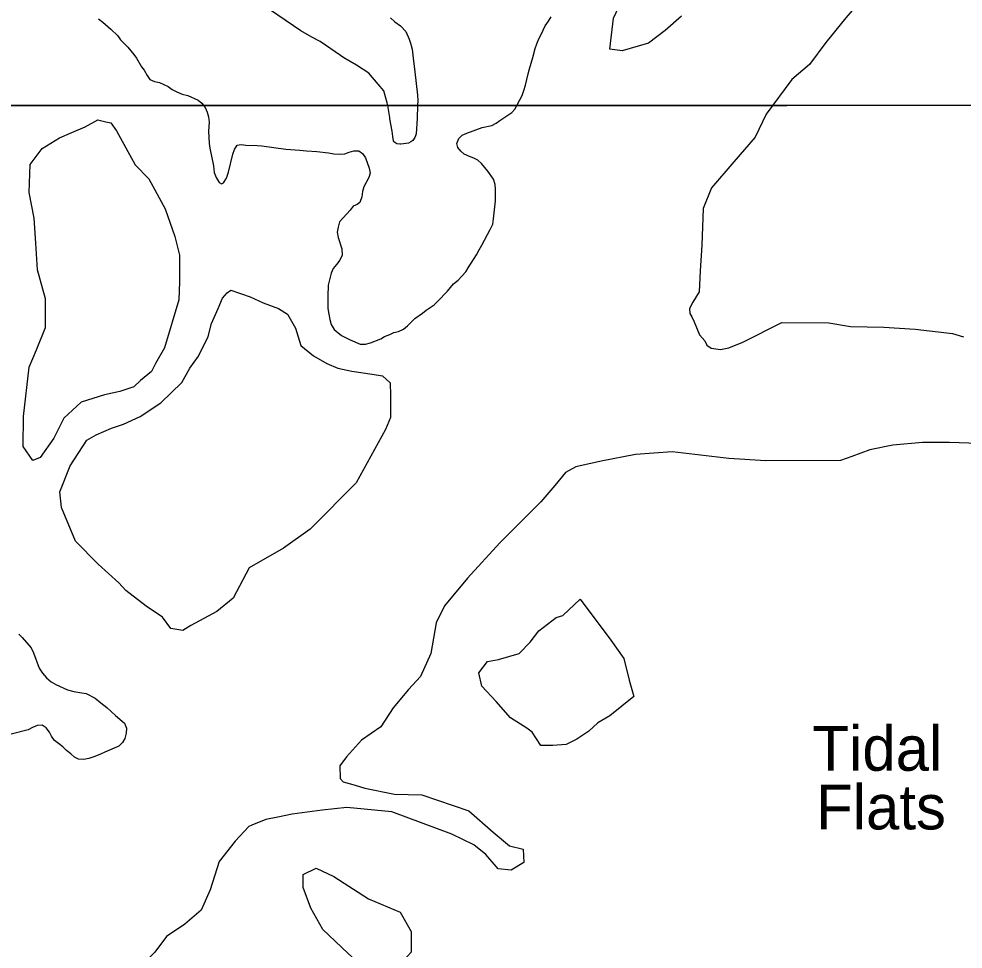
# Model space of a CAD drawing. Extents: x 2290055 to 2389491, y 66597 to 237875.
# Drawn here: x 2371509 to 2374670, y 189311 to 192426 of the extents above; entities that cross this region are included whole.
import ezdxf

# ---------------------------------------------------------------- set-up
doc = ezdxf.new("R2010")
doc.units = 0
for name, color, linetype in [('Exist Hydrographic Creek Single Shore', 7, 'Continuous'), ('Exist Hydrographic Island Shore', 7, 'Continuous'), ('Exist Hydrographic Point Label', 7, 'Continuous'), ('Exist Hydrographic River Shore', 7, 'Continuous'), ('Exist Road Non-System Type 51', 7, 'Continuous'), ('Map Preparation Inset Cut Line', 7, 'Continuous')]:
    doc.layers.add(name, color=color, linetype=linetype)

msp = doc.modelspace()

# ---------------------------------------------------------------- linework, layer by layer
at = {"layer": 'Exist Hydrographic Creek Single Shore'}
for points in [[(2374781.6, 193234.7), (2374750.4, 193192.1), (2374612.2, 193004.4), (2374479.3, 192814.1), (2374436.1, 192681.2), (2374365.9, 192534), (2374328.8, 192489.1), (2374277.6, 192429.9), (2374210.3, 192347.2), (2374156.2, 192273.3), (2374096.1, 192223), (2374011, 192107.2), (2373973.7, 192029.6), (2373902.7, 191947.1), (2373827.5, 191860.9), (2373799.6, 191791.2), (2373795.9, 191668), (2373789.3, 191582.2), (2373786.3, 191511.7), (2373765.6, 191478), (2373753.7, 191456.1)], [(2373753.7, 191456.1), (2373755.5, 191440.1), (2373762.3, 191428.4), (2373770.1, 191411.9), (2373787.1, 191368.4), (2373805.7, 191347.8), (2373811.7, 191333.2), (2373826.7, 191323.7), (2373858.2, 191319), (2373885.9, 191324.4), (2373932.3, 191344), (2374063.1, 191409.4), (2374221, 191408.1), (2374292.5, 191395.6), (2374404.1, 191393.4), (2374509.5, 191387.2), (2374633.9, 191372.3), (2374671.1, 191361.9)], [(2374753.5, 191003.4), (2374624.5, 191007.6), (2374534.5, 191007.1), (2374435, 190998.6), (2374357.7, 190983.1), (2374297, 190960.8), (2374259.5, 190947), (2374009.6, 190946.8), (2373886.3, 190954.6), (2373695.8, 190976.8), (2373573, 190967), (2373458.8, 190945.5), (2373373.9, 190926.5)], [(2373373.9, 190926.5), (2373338.8, 190907.4), (2373303, 190864.1), (2373256.8, 190809), (2373119, 190671.5), (2373011.2, 190553.7), (2372934.3, 190460.8), (2372905.6, 190403.8), (2372887.9, 190300.6), (2372853.7, 190223.6), (2372813.7, 190180.6), (2372762.2, 190118.9), (2372721.4, 190055.6), (2372656, 190011), (2372606, 189954.9), (2372583.4, 189924.6), (2372585.3, 189882.1)], [(2372585.3, 189882.1), (2372594.5, 189871), (2372635.5, 189859.7), (2372667.7, 189850.6), (2372766.9, 189829.8), (2372858.2, 189827.5), (2373015.7, 189774.4), (2373096.5, 189702.6), (2373151.4, 189657.6), (2373197.6, 189645.6), (2373200, 189601.5), (2373156.8, 189576), (2373113.7, 189580.3), (2373072.7, 189627.9), (2373032.3, 189660.8), (2372958.1, 189696), (2372757.3, 189770.6), (2372607, 189785), (2372524.8, 189776.5), (2372424.5, 189763.6), (2372376.5, 189753.6)], [(2372376.5, 189753.6), (2372335.5, 189745), (2372289, 189726.4), (2372278.5, 189721.6), (2372233, 189673.2), (2372179.7, 189604.2), (2372149.5, 189509.8), (2372120, 189441.7), (2372065.3, 189394.6), (2372003.5, 189353.8), (2371964, 189301.3), (2371883.8, 189222.3), (2371728.2, 189009.7), (2371558, 188767), (2371405.2, 188604.3), (2371371.8, 188572.9), (2371368.7, 188569.4), (2371366.6, 188565.4), (2371365.2, 188561.1)]]:
    msp.add_lwpolyline(points, dxfattribs=at)
at = {"layer": 'Exist Hydrographic Island Shore'}
for points in [[(2373727.4, 192434.8), (2373672.5, 192387.8), (2373617.1, 192344.5), (2373528.5, 192318.9), (2373487.7, 192325.2), (2373499.2, 192428.1), (2373546.6, 192528.6), (2373646.4, 192641.3), (2373728, 192713.9), (2373789.5, 192781.4), (2373832.4, 192850.1), (2373854.8, 192918.1), (2373914.8, 192926.5), (2373939.2, 192915.8), (2373951.3, 192873.2), (2373938, 192797), (2373906.8, 192713.4), (2373890.2, 192672.3)], [(2371556.5, 190947.7), (2371523.7, 190994.3), (2371524.3, 191094.4), (2371543.4, 191260.3), (2371568.4, 191317.8), (2371597.9, 191392.9), (2371598.6, 191488.5), (2371571.7, 191585.3), (2371566, 191674.9), (2371561, 191758.7), (2371543.8, 191845.1), (2371546.7, 191938.5), (2371587.5, 191991.6), (2371644.9, 192027.7), (2371686.3, 192045.9), (2371730.8, 192065), (2371773.7, 192087.7), (2371800.5, 192081.7), (2371816.7, 192078.3), (2371835.8, 192051.3), (2371899, 191937.7), (2371944.1, 191890.2), (2371999, 191790.6), (2372031.4, 191697.9), (2372047, 191634.7), (2372047, 191546.1), (2372045, 191485.1), (2371996.8, 191324.9), (2371966.4, 191272.1), (2371952.7, 191245.7), (2371916.2, 191214.8), (2371894, 191194.1), (2371847.7, 191178.1), (2371796.2, 191167.8), (2371717.3, 191143.1), (2371660.3, 191089.3), (2371625.8, 191022.5), (2371580.9, 190957.3), (2371556.5, 190947.7)], [(2372488.7, 190721.9), (2372484.8, 190718), (2372395.2, 190653.6), (2372280.6, 190588.5), (2372226.8, 190486.1), (2372172.1, 190441.8), (2372085.2, 190394.6), (2372058.3, 190377.7), (2372017.5, 190385.3), (2371989.6, 190422.7), (2371935.5, 190460), (2371867.8, 190512), (2371843.6, 190537.3), (2371774.5, 190600.1), (2371699, 190677.4), (2371651.5, 190790.4), (2371645.9, 190842.5), (2371681, 190929), (2371736.2, 191015.5), (2371768.3, 191033.4), (2371819.4, 191056), (2371859.8, 191068.5), (2371915.2, 191095), (2371984.7, 191140.9), (2372054.8, 191209.1), (2372081, 191256.1), (2372110.6, 191296.2), (2372143, 191362.7), (2372154.5, 191405.6), (2372176, 191456.5), (2372190.5, 191491.5), (2372206.3, 191509.3), (2372219.3, 191517.2), (2372283.4, 191495.8), (2372326.5, 191474.9), (2372378.6, 191456.3), (2372408.9, 191437.6), (2372435.2, 191390), (2372452.8, 191332.6), (2372495.3, 191297.4), (2372540.6, 191272.1), (2372577.3, 191257), (2372624.2, 191246), (2372692.3, 191236.9), (2372726.3, 191230.6), (2372751.8, 191207.8), (2372753, 191164.9), (2372753.4, 191091.6), (2372736.6, 191051.5)], [(2372736.6, 191051.5), (2372637.8, 190872.7), (2372488.7, 190721.9)], [(2373297, 189993.1), (2373264, 189993.1), (2373256.7, 189993.1), (2373227.5, 190037.7), (2373209.2, 190051.4), (2373154.5, 190085.6), (2373107, 190140.4), (2373059.5, 190191.8), (2373048.7, 190236.3), (2373077.7, 190274), (2373114.2, 190280.8), (2373183.7, 190301.3), (2373220.2, 190339), (2373249.5, 190376.7), (2373308, 190421.2), (2373329.7, 190428.1), (2373388.2, 190482.8), (2373490.5, 190345.9), (2373534.2, 190284.2), (2373552.5, 190212.3), (2373567.2, 190157.5), (2373487, 190092.5), (2373446.7, 190068.5), (2373417.5, 190041.1), (2373377.2, 190013.7), (2373340.7, 189996.6), (2373297, 189993.1)], [(2372738.2, 189253.4), (2372650.5, 189260.3), (2372610.5, 189298), (2372526.5, 189376.7), (2372486.2, 189448.6), (2372460.7, 189517.1), (2372460.7, 189561.6), (2372504.5, 189582.2), (2372563, 189554.8), (2372679.7, 189479.5), (2372785.7, 189434.9), (2372822.2, 189369.9), (2372822.2, 189301.4), (2372785.7, 189260.3), (2372738.2, 189253.4)]]:
    msp.add_lwpolyline(points, dxfattribs=at)
at = {"layer": 'Exist Hydrographic River Shore'}
for points in [[(2371776, 192426.6), (2371790.2, 192415.5), (2371817.2, 192392), (2371840, 192369.1), (2371849.7, 192356.5), (2371874.5, 192330.9), (2371894.5, 192306.9), (2371903.5, 192294.6), (2371919.5, 192266.1), (2371929, 192254), (2371938.2, 192236.8), (2371948, 192223.5), (2371963, 192217), (2371979.5, 192213.3), (2371995, 192206.8), (2372008.7, 192199.2), (2372022.5, 192189.9), (2372038, 192181.7), (2372055.5, 192174), (2372074.5, 192169.2), (2372109.5, 192154), (2372121.2, 192144), (2372132.7, 192129.4), (2372139.7, 192113.5), (2372144.2, 192097.9), (2372146.7, 192080.8), (2372144.2, 192050.4), (2372146.5, 192008.8), (2372148.5, 191993.6), (2372160.7, 191934.1), (2372163.2, 191911.9), (2372170, 191895.2), (2372179.2, 191878.8), (2372187, 191874.3), (2372194.7, 191876.8), (2372204, 191892.5), (2372211, 191913.2), (2372225.2, 191972.8), (2372230.7, 191988.7), (2372240.5, 192003.1), (2372253, 192006), (2372268.7, 192003.6), (2372307, 192002.3), (2372323, 192000.7), (2372403, 191990.1), (2372449.5, 191987), (2372471.7, 191984.5), (2372507, 191981.9), (2372546, 191977.3), (2372564, 191974.2), (2372584, 191972.8), (2372600.5, 191973.9), (2372615, 191980.3), (2372630, 191984.7), (2372647, 191984.1), (2372660, 191975.6)], [(2372571.7, 191380.1), (2372576.5, 191375.5), (2372589.2, 191365.9), (2372618.5, 191351), (2372652, 191336.9), (2372669.5, 191337), (2372686.7, 191341.5), (2372720.5, 191354.4), (2372733.5, 191362.2), (2372751, 191369), (2372764.7, 191375.6), (2372779.7, 191379.9), (2372797.2, 191387.7), (2372810.2, 191398), (2372823.2, 191411.9), (2372835, 191423.1), (2372860.7, 191440.3), (2372873, 191450.5), (2372899, 191468.9), (2372910.7, 191479.3), (2372943.7, 191513.9), (2372954, 191527.2), (2372964.5, 191539), (2372979.2, 191551.5), (2372992, 191564.6), (2373005, 191579.4), (2373013.7, 191592), (2373041.2, 191636.1), (2373049.7, 191653.2), (2373059, 191668.8), (2373087, 191720.6), (2373095.5, 191738.2), (2373098.5, 191757.1), (2373104.5, 191816.9), (2373104.7, 191854.5), (2373103.5, 191872.1), (2373098, 191888.9), (2373078.5, 191916.6), (2373057.5, 191941.5), (2373045.5, 191952.8), (2373032, 191960), (2373017.5, 191965.3), (2373000.2, 191973.5), (2372988.7, 191983.3), (2372978.5, 191995.3), (2372975.5, 192009.3), (2372982.5, 192025.7), (2372993.5, 192036.3), (2373008.2, 192043.4), (2373060, 192062.3), (2373092.2, 192068.9), (2373107.2, 192076.7), (2373119.7, 192086.4), (2373159, 192112.3), (2373169.5, 192124.3), (2373193.5, 192170), (2373200, 192186.7), (2373205.5, 192204.4), (2373214, 192241.9), (2373218.7, 192259.4), (2373230.2, 192297), (2373237.5, 192327.3), (2373242.7, 192342.9), (2373250, 192358.9), (2373257.7, 192373.5), (2373270.7, 192403.1), (2373282.2, 192418.5), (2373291.5, 192433.3)], [(2372669.2, 191960.9), (2372682, 191926.2), (2372685.2, 191909.5), (2372680.2, 191895.1), (2372664.2, 191864), (2372660, 191847.8), (2372657.7, 191829.8), (2372650.7, 191811.3), (2372642.2, 191804.4), (2372628.5, 191798.5), (2372618, 191785.6), (2372582.5, 191746.6), (2372577.5, 191729), (2372575, 191711.6), (2372578.2, 191694.4), (2372590, 191655.9), (2372592, 191635.5), (2372583.5, 191618.7), (2372572.5, 191603.9), (2372561.2, 191590.6), (2372554.2, 191575.1), (2372545, 191534.9), (2372543, 191497.2), (2372543.2, 191455.9), (2372546.7, 191437), (2372550.2, 191419.9), (2372555, 191403), (2372565, 191386.6), (2372571.7, 191380.1)], [(2372660, 191975.6), (2372669.2, 191960.9)], [(2371509, 190365.8), (2371520.2, 190355.2), (2371550.5, 190319.7), (2371558.7, 190303.7), (2371577.5, 190252.5), (2371588, 190235.5), (2371601.5, 190219.1), (2371617.5, 190206.1), (2371633.2, 190197.1), (2371672, 190179.3), (2371692.7, 190173.6), (2371713.5, 190170.7), (2371734.2, 190166.7), (2371764.2, 190151.9), (2371783.7, 190136.4)], [(2371783.7, 190136.4), (2371804, 190120.1), (2371832.5, 190093.9), (2371863, 190067.4), (2371869, 190050.7), (2371868.7, 190034.5), (2371864, 190016.6), (2371856, 190003.2), (2371852.7, 190000), (2371844.2, 189991.3), (2371796.5, 189971), (2371782.7, 189964.4), (2371763, 189956.3), (2371744, 189949.8), (2371727.2, 189946.3), (2371708.7, 189947.1), (2371695, 189954.1), (2371683, 189965.4), (2371668.7, 189976.6), (2371656.5, 189988.7), (2371642.2, 190000), (2371629, 190010.2), (2371618.7, 190024.1), (2371612, 190038.2), (2371601, 190052.5), (2371586.7, 190061.1), (2371570, 190059.7), (2371555, 190053.4), (2371540.5, 190045), (2371483, 190031.2)]]:
    msp.add_lwpolyline(points, dxfattribs=at)
at = {"layer": 'Exist Road Non-System Type 51'}
for points in [[(2372744, 192135.8), (2372742.6, 192145.2), (2372731, 192184.7), (2372712, 192208), (2372680.6, 192244.7), (2372639.5, 192271.1), (2372596.5, 192295.4), (2372586.2, 192303), (2372518.3, 192350.3), (2372489.7, 192365.2), (2372452.9, 192385.8), (2372323.3, 192474.7), (2372288.3, 192499.3), (2372278, 192506.9), (2372241, 192533.4), (2372226.4, 192546.8), (2372205.7, 192566), (2372137.1, 192629.3), (2372091.7, 192665.5), (2372037.9, 192709.4), (2372002.9, 192734), (2371955.5, 192770.2), (2371936.9, 192783.4), (2371900.6, 192811.2)], [(2372753.3, 192429.7), (2372767.8, 192416.3), (2372786.3, 192403), (2372805.1, 192383.7), (2372816.1, 192358.2), (2372820.7, 192344.3), (2372825.5, 192324.5), (2372828.7, 192294.6), (2372834.5, 192248.8), (2372843.6, 192171.2), (2372844.3, 192153.2), (2372843.8, 192135.8)], [(2372843.8, 192135.8), (2372842.7, 192093.1), (2372838.7, 192040.9), (2372837, 192034.9), (2372835.2, 192028.8), (2372827.6, 192018.5), (2372821.8, 192014.2), (2372813.9, 192009.9), (2372788.1, 192006.9), (2372784.1, 192006.7), (2372774, 192008.3), (2372767.8, 192012.1), (2372765.8, 192014), (2372763.6, 192017.9), (2372761.1, 192031.8), (2372758.3, 192049.7), (2372750.7, 192091.5), (2372750.5, 192095.4), (2372744, 192135.8)]]:
    msp.add_lwpolyline(points, dxfattribs=at)
at = {"layer": 'Map Preparation Inset Cut Line'}
for points in [[(2380407.7, 211640.5), (2380407.7, 192135.8), (2313126.6, 192135.8), (2313126.6, 211640.5), (2321069.7, 211640.5), (2345338.5, 211640.5)], [(2374088.6, 192135.8), (2313126.6, 192135.8), (2313126.6, 149726.2), (2353934.7, 149726.2), (2375181.1, 184193.5), (2380407.7, 192135.8)]]:
    msp.add_lwpolyline(points, close=True, dxfattribs=at)
msp.add_lwpolyline([(2369645.2, 192135.8), (2374080, 192135.8)], dxfattribs=at)

# ---------------------------------------------------------------- texts
at = {"layer": 'Exist Hydrographic Point Label'}
for s, p in [('Tidal', (2374165.6, 189908.4)), ('Flats', (2374177.8, 189712.1))]:
    msp.add_text(s, height=150, dxfattribs=at).set_placement(p)

doc.saveas('drawing.dxf')
